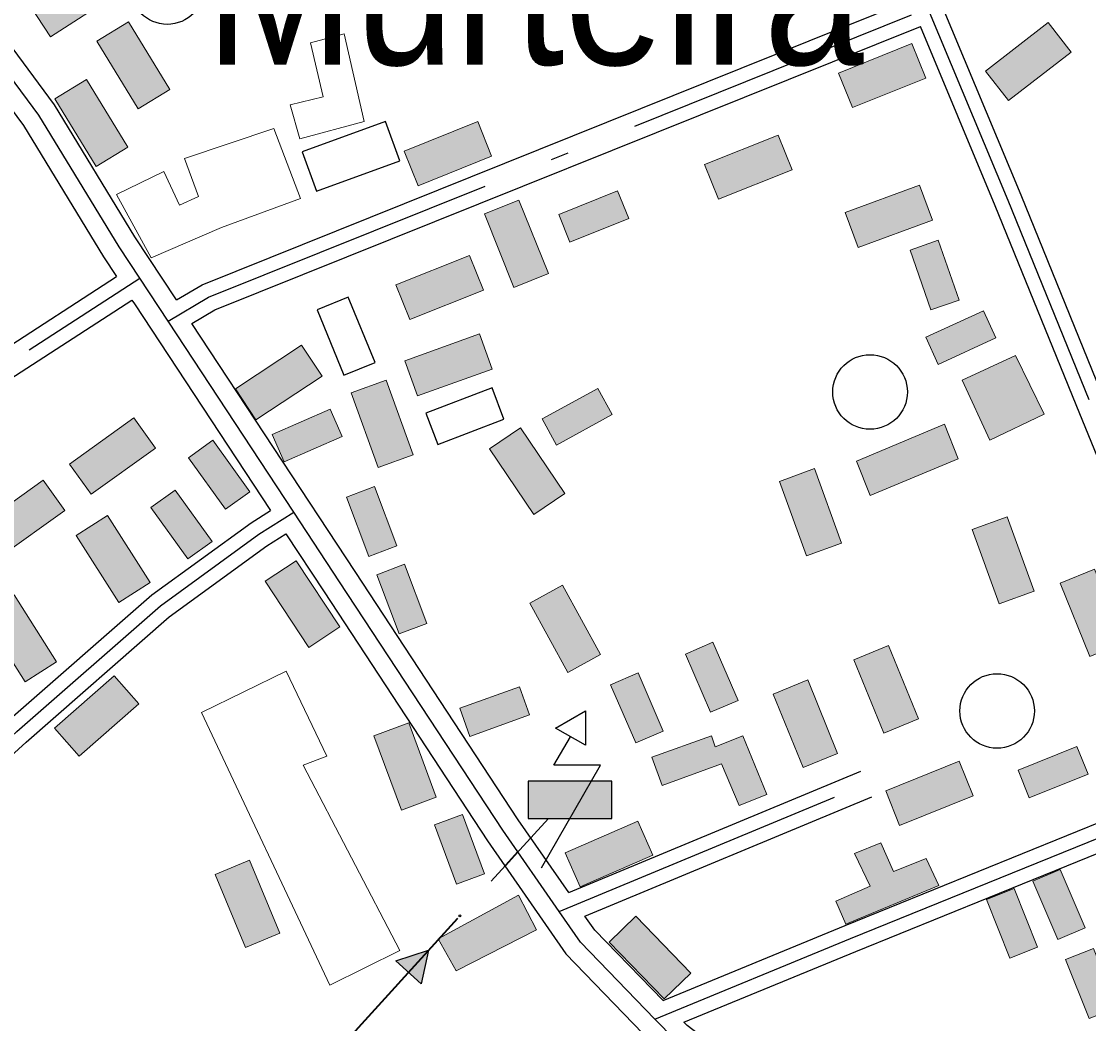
# Model space of a CAD drawing. Extents: x -64005 to -55000, y -89025 to -80000.
# Drawn here: x -63153 to -62581, y -82708 to -82170 of the extents above; entities that cross this region are included whole.
import ezdxf
from ezdxf.enums import TextEntityAlignment as Align

# ---------------------------------------------------------------- set-up
doc = ezdxf.new("R2010")
doc.units = 0
doc.header["$LTSCALE"] = 32
doc.linetypes.add('DOT_DASHED', pattern=[7.7, 5, -1.2, 0.3, -1.2])
doc.linetypes.add('LONG_DASHED', pattern=[7.5, 6, -1.5])
for name, color, linetype, lineweight in [('10', 7, 'Continuous', 25), ('16', 7, 'Continuous', 25), ('18', 7, 'Continuous', 25), ('21', 7, 'Continuous', 25), ('39', 7, 'LONG_DASHED', 25), ('6', 7, 'Continuous', 25), ('7', 7, 'Continuous', 13)]:
    doc.layers.add(name, color=color, linetype=linetype, lineweight=lineweight)
doc.layers.add('45', color=7, linetype='Continuous')

msp = doc.modelspace()

# ---------------------------------------------------------------- hatches: boundary and pattern name
at = {"layer": '18'}
for points in [[(-62881.61, -82597.89), (-62836.61, -82597.89), (-62836.61, -82577.89), (-62881.61, -82577.89)], [(-62952.6, -82674.21), (-62934.97, -82668.59), (-62938.91, -82686.66)]]:
    msp.add_hatch(color=256, dxfattribs=at).paths.add_polyline_path(points)
at = {"layer": '7'}
for points in [[(-63113.07, -82138.7), (-63148.68, -82161.88), (-63137.77, -82178.64), (-63102.16, -82155.46)], [(-63112.94, -82180.98), (-63090.82, -82217.27), (-63073.74, -82206.86), (-63095.86, -82170.57)], [(-62602.52, -82170.93), (-62636.14, -82196.93), (-62623.9, -82212.75), (-62590.28, -82186.75)], [(-62675.66, -82182.16), (-62715.1, -82198), (-62707.64, -82216.56), (-62668.2, -82200.72)], [(-63135.47, -82211.82), (-63113.35, -82248.11), (-63096.27, -82237.7), (-63118.39, -82201.41)], [(-62908.62, -82224.08), (-62948.06, -82239.92), (-62940.6, -82258.48), (-62901.16, -82242.64)], [(-62747.46, -82231.3), (-62786.9, -82247.14), (-62779.44, -82265.7), (-62740, -82249.86)], [(-62833.58, -82261.2), (-62865.14, -82273.85), (-62859.18, -82288.7), (-62827.62, -82276.05)], [(-62671.56, -82258.18), (-62711.47, -82272.8), (-62704.6, -82291.58), (-62664.69, -82276.96)], [(-62905.04, -82273.57), (-62889.22, -82313.02), (-62870.66, -82305.57), (-62886.48, -82266.12)], [(-62650.39, -82319.82), (-62661.56, -82287.71), (-62676.67, -82292.98), (-62665.5, -82325.09)], [(-62913.06, -82295.86), (-62952.5, -82311.7), (-62945.04, -82330.26), (-62905.6, -82314.42)], [(-62637.38, -82325.59), (-62668.29, -82339.77), (-62661.62, -82354.31), (-62630.71, -82340.13)], [(-62907.68, -82337.98), (-62947.65, -82352.41), (-62940.86, -82371.22), (-62900.89, -82356.79)], [(-63003.16, -82343.96), (-63038.62, -82367.38), (-63027.6, -82384.06), (-62992.14, -82360.64)], [(-62633.95, -82394.92), (-62648.74, -82362.7), (-62620.13, -82349.61), (-62604.77, -82381.08)], [(-62943.26, -82402.75), (-62957.69, -82362.78), (-62976.5, -82369.57), (-62962.07, -82409.54)], [(-62844.26, -82367.18), (-62874.07, -82383.53), (-62866.38, -82397.56), (-62836.57, -82381.21)], [(-62987.68, -82378.39), (-63018.85, -82391.98), (-63012.46, -82406.65), (-62981.29, -82393.06)], [(-63093.05, -82383.03), (-63127.63, -82407.74), (-63116.01, -82424.01), (-63081.43, -82399.3)], [(-62902.32, -82399.62), (-62878.54, -82434.84), (-62861.96, -82423.64), (-62885.74, -82388.42)], [(-62658.3, -82386.43), (-62705.41, -82406.13), (-62698.05, -82424.72), (-62650.94, -82405.02)], [(-63030.85, -82422.62), (-63050.7, -82395.02), (-63063.69, -82404.36), (-63043.84, -82431.96)], [(-62746.82, -82417.06), (-62732.29, -82457), (-62713.5, -82450.16), (-62728.03, -82410.22)], [(-63141.69, -82416.38), (-63176.26, -82441.09), (-63164.63, -82457.36), (-63130.06, -82432.65)], [(-63051.1, -82449.33), (-63070.95, -82421.73), (-63083.94, -82431.07), (-63064.09, -82458.67)], [(-62951.97, -82451.65), (-62963.96, -82419.84), (-62978.93, -82425.49), (-62966.94, -82457.3)], [(-63124.01, -82446.12), (-63101.21, -82481.99), (-63084.33, -82471.26), (-63107.13, -82435.39)], [(-62643.37, -82442.87), (-62628.84, -82482.81), (-62610.05, -82475.97), (-62624.58, -82436.03)], [(-63022.63, -82470.6), (-62999.25, -82506.1), (-62982.55, -82495.1), (-63005.93, -82459.6)], [(-62935.85, -82493.28), (-62947.84, -82461.47), (-62962.81, -82467.12), (-62950.82, -82498.93)], [(-62596.21, -82471.67), (-62580.18, -82511.03), (-62561.65, -82503.49), (-62577.68, -82464.13)], [(-62880.67, -82482.38), (-62860.2, -82519.63), (-62842.67, -82510), (-62863.14, -82472.75)], [(-63174.24, -82488.73), (-63151.44, -82524.6), (-63134.56, -82513.87), (-63157.36, -82478)], [(-62768.99, -82534.61), (-62782.45, -82503.39), (-62797.15, -82509.73), (-62783.69, -82540.95)], [(-62706.78, -82512.71), (-62690.76, -82552.07), (-62672.24, -82544.53), (-62688.26, -82505.17)], [(-62809.15, -82551.05), (-62822.61, -82519.83), (-62837.31, -82526.17), (-62823.85, -82557.39)], [(-63103.6, -82521.39), (-63135.59, -82549.38), (-63122.42, -82564.43), (-63090.43, -82536.44)], [(-62750.15, -82531.14), (-62734.12, -82570.5), (-62715.59, -82562.96), (-62731.62, -82523.6)], [(-62886.23, -82527.26), (-62918.22, -82538.78), (-62912.81, -82553.84), (-62880.82, -82542.32)], [(-62964.36, -82553.51), (-62949.58, -82593.36), (-62930.82, -82586.41), (-62945.6, -82546.56)], [(-62753.54, -82585), (-62766.36, -82553.51), (-62781.18, -82559.54), (-62783.17, -82553.56), (-62815.16, -82565.08), (-62809.75, -82580.14), (-62777.76, -82568.62), (-62768.36, -82591.03)], [(-62587.2, -82559.32), (-62618.72, -82572.07), (-62612.72, -82586.9), (-62581.2, -82574.15)], [(-62650.33, -82567.18), (-62689.75, -82583.07), (-62682.27, -82601.62), (-62642.85, -82585.73)], [(-62905, -82627.61), (-62916.81, -82595.73), (-62931.82, -82601.29), (-62920.01, -82633.17)], [(-62822.72, -82599.28), (-62861.66, -82616.29), (-62853.66, -82634.61), (-62814.71, -82617.6)], [(-62711.1, -82654.57), (-62716.59, -82642.26), (-62698.03, -82634.3), (-62706.56, -82616.68), (-62692.36, -82611), (-62685.54, -82626.34), (-62668.12, -82619.33), (-62661.3, -82633.92)], [(-63049.52, -82627.89), (-63033.18, -82667.12), (-63014.72, -82659.43), (-63031.06, -82620.2)], [(-62610.89, -82631.61), (-62597.42, -82662.83), (-62582.73, -82656.49), (-62596.2, -82625.27)], [(-62886.79, -82639.03), (-62929.83, -82662.56), (-62920.1, -82679.7), (-62877.12, -82657.72)], [(-62635.75, -82641.31), (-62623.18, -82672.9), (-62608.31, -82666.99), (-62620.88, -82635.4)], [(-62838.15, -82664.21), (-62808.58, -82694.74), (-62794.21, -82680.83), (-62823.78, -82650.3)], [(-62593.23, -82673.55), (-62580.66, -82705.14), (-62565.79, -82699.23), (-62578.36, -82667.64)]]:
    msp.add_hatch(color=256, dxfattribs=at).paths.add_polyline_path(points)

# ---------------------------------------------------------------- linework, layer by layer
at = {"layer": '10'}
for centre in [(-63075.2, -82151.87), (-62698.15, -82369.1), (-62629.99, -82540.22)]:
    msp.add_circle(centre, 20, dxfattribs=at)
at = {"layer": '16'}
for points in [[(-63002.7, -82240.21), (-62995.04, -82261.36), (-62950.38, -82245.17), (-62958.04, -82224.02)], [(-62980.37, -82360.14), (-62963.7, -82353.35), (-62978.05, -82318.16), (-62994.72, -82324.95)], [(-62936.44, -82380.5), (-62930.02, -82397.32), (-62894.52, -82383.76), (-62900.94, -82366.94)]]:
    msp.add_lwpolyline(points, close=True, dxfattribs=at)
at = {"layer": '18'}
for p, q in [((-62901.33, -82631.6), (-62870.65, -82597.89)), ((-62995.54, -82735.16), (-62945.76, -82680.44))]:
    msp.add_line(p, q, dxfattribs=at)
for points in [[(-62866.85, -82549.4), (-62850.83, -82540.14), (-62850.83, -82558.64)], [(-62881.61, -82597.89), (-62836.61, -82597.89), (-62836.61, -82577.89), (-62881.61, -82577.89)], [(-62952.6, -82674.21), (-62934.97, -82668.59), (-62938.91, -82686.66)]]:
    msp.add_lwpolyline(points, close=True, dxfattribs=at)
msp.add_lwpolyline([(-62874.41, -82624.39), (-62842.72, -82569.39), (-62867.72, -82569.39), (-62858.84, -82554.02)], dxfattribs=at)
at = {"layer": '18', "linetype": 'DOT_DASHED', "lineweight": 40}
msp.add_lwpolyline([(-63663.79, -82819.4), (-63641.01, -82815.9), (-63551.48, -82803.8), (-63482.62, -82797.53), (-63398.65, -82785.42), (-63263.59, -82768.11), (-63226.48, -82811.1), (-63190.21, -82859.27), (-63155.11, -82907.19), (-63109.17, -82925.69), (-63047.66, -82788.89), (-63027, -82769.74), (-62870.66, -82597.89)], dxfattribs=at)
at = {"layer": '18'}
msp.add_circle((-62918.15, -82650.1), 0.5, dxfattribs=at)
at = {"layer": '21'}
for p, q in [((-63360.18, -82473.96), (-63102.34, -82307.23)), ((-63352.04, -82486.56), (-63094.1, -82319.76)), ((-62525.18, -82529.26), (-62587.53, -82376.06)), ((-62859.81, -82637.65), (-62703.03, -82572.46)), ((-62851.07, -82650.26), (-62697.27, -82586.32))]:
    msp.add_line(p, q, dxfattribs=at)
for points in [[(-63070.17, -82319.73), (-63056.38, -82311.54), (-62676.96, -82159.11)], [(-62576.49, -82363.4), (-62617.12, -82263.58), (-62660.19, -82160.35)], [(-63061.92, -82332.28), (-63049.72, -82325.02), (-62671.18, -82172.96)], [(-62587.53, -82376.06), (-62630.98, -82269.3), (-62671.18, -82172.96)], [(-63348.23, -82686.53), (-63340.62, -82678.67), (-63277.91, -82650.98), (-63251.54, -82628.48), (-63160.85, -82545.74), (-63083.45, -82477.98), (-63030.2, -82439.26), (-63019.82, -82432.63)], [(-63336.63, -82696.12), (-63331.88, -82691.21), (-63269.85, -82663.82), (-63241.62, -82639.72), (-63150.85, -82556.92), (-63074.07, -82489.72), (-63021.74, -82451.66), (-63011.58, -82445.16)], [(-62809.22, -82695.62), (-62711.46, -82655.35), (-62568.73, -82597.39), (-62507.81, -82571.9)], [(-62797.99, -82707.22), (-62705.78, -82669.23), (-62563.01, -82611.25), (-62502.16, -82585.79)]]:
    msp.add_lwpolyline(points, dxfattribs=at)
at = {"layer": '39', "linetype": 'DOT_DASHED'}
for p, q in [((-63356.11, -82480.26), (-63089.82, -82308.06)), ((-62864.89, -82647.88), (-62700.15, -82579.39))]:
    msp.add_line(p, q, dxfattribs=at)
at = {"layer": '39', "linetype": 'Continuous'}
for points in [[(-63089.82, -82308.06), (-63100.94, -82291.17), (-63143.96, -82220.62), (-63216.24, -82122.96)], [(-63007.27, -82433.51), (-63074.65, -82331.12), (-63089.82, -82308.06)], [(-62864.89, -82647.88), (-62895.16, -82604.22), (-62982.68, -82470.88), (-63007.27, -82433.51)], [(-62813.55, -82705.52), (-62853.55, -82664.24), (-62864.89, -82647.88)], [(-62709.42, -82788.36), (-62745.15, -82760.63), (-62802.96, -82716.45), (-62813.55, -82705.52)]]:
    msp.add_lwpolyline(points, dxfattribs=at)
at = {"layer": '39', "linetype": 'DOT_DASHED'}
for points in [[(-63074.65, -82331.12), (-63053.05, -82318.28), (-62667.11, -82163.24)], [(-62580.58, -82373.23), (-62624.05, -82266.44), (-62667.11, -82163.24)], [(-63349.19, -82698.31), (-63336.25, -82684.94), (-63273.88, -82657.4), (-63246.58, -82634.1), (-63155.85, -82551.33), (-63078.76, -82483.85), (-63025.97, -82445.46), (-63007.27, -82433.51)], [(-62813.55, -82705.52), (-62708.62, -82662.29), (-62565.87, -82604.32), (-62498.07, -82575.95)]]:
    msp.add_lwpolyline(points, dxfattribs=at)
at = {"layer": '6'}
for points in [[(-63330.09, -81966.26), (-63308.04, -82001.37), (-63238.78, -82109.33), (-63152.26, -82226.21), (-63109.39, -82296.52), (-63102.34, -82307.23)], [(-63070.17, -82319.73), (-63092.49, -82285.82), (-63135.66, -82215.03), (-63200.44, -82127.5)], [(-63094.1, -82319.76), (-63092.72, -82321.85), (-63019.82, -82432.63)], [(-62859.81, -82637.65), (-62886.86, -82598.63), (-62974.32, -82465.38), (-63061.92, -82332.28)], [(-63011.58, -82445.16), (-62991.04, -82476.37), (-62903.45, -82609.82), (-62861.3, -82670.61), (-62809.62, -82723.94), (-62751.25, -82768.55), (-62690.28, -82815.88), (-62602.52, -82885.14)], [(-62809.22, -82695.62), (-62845.8, -82657.87), (-62851.07, -82650.26)], [(-62705.96, -82778.39), (-62739.05, -82752.7), (-62796.3, -82708.96), (-62797.99, -82707.22)]]:
    msp.add_lwpolyline(points, dxfattribs=at)
at = {"layer": '7'}
for points in [[(-63113.07, -82138.7), (-63148.68, -82161.88), (-63137.77, -82178.64), (-63102.16, -82155.46)], [(-63112.94, -82180.98), (-63090.82, -82217.27), (-63073.74, -82206.86), (-63095.86, -82170.57)], [(-62602.52, -82170.93), (-62636.14, -82196.93), (-62623.9, -82212.75), (-62590.28, -82186.75)], [(-62980.22, -82176.9), (-62969.59, -82224.04), (-63004.07, -82233.38), (-63009.23, -82215.14), (-62991.51, -82210.71), (-62998.37, -82181.79)], [(-62675.66, -82182.16), (-62715.1, -82198), (-62707.64, -82216.56), (-62668.2, -82200.72)], [(-63135.47, -82211.82), (-63113.35, -82248.11), (-63096.27, -82237.7), (-63118.39, -82201.41)], [(-63046.01, -82280.91), (-63003.64, -82265.39), (-63018.06, -82227.69), (-63065.97, -82243.88), (-63058.42, -82264.21), (-63068.61, -82268.94), (-63076.99, -82250.82), (-63102.38, -82263.15), (-63083.73, -82297.12)], [(-62908.62, -82224.08), (-62948.06, -82239.92), (-62940.6, -82258.48), (-62901.16, -82242.64)], [(-62747.46, -82231.3), (-62786.9, -82247.14), (-62779.44, -82265.7), (-62740, -82249.86)], [(-62833.58, -82261.2), (-62865.14, -82273.85), (-62859.18, -82288.7), (-62827.62, -82276.05)], [(-62671.56, -82258.18), (-62711.47, -82272.8), (-62704.6, -82291.58), (-62664.69, -82276.96)], [(-62905.04, -82273.57), (-62889.22, -82313.02), (-62870.66, -82305.57), (-62886.48, -82266.12)], [(-62650.39, -82319.82), (-62661.56, -82287.71), (-62676.67, -82292.98), (-62665.5, -82325.09)], [(-62913.06, -82295.86), (-62952.5, -82311.7), (-62945.04, -82330.26), (-62905.6, -82314.42)], [(-62637.38, -82325.59), (-62668.29, -82339.77), (-62661.62, -82354.31), (-62630.71, -82340.13)], [(-62907.68, -82337.98), (-62947.65, -82352.41), (-62940.86, -82371.22), (-62900.89, -82356.79)], [(-63003.16, -82343.96), (-63038.62, -82367.38), (-63027.6, -82384.06), (-62992.14, -82360.64)], [(-62633.95, -82394.92), (-62648.74, -82362.7), (-62620.13, -82349.61), (-62604.77, -82381.08)], [(-62943.26, -82402.75), (-62957.69, -82362.78), (-62976.5, -82369.57), (-62962.07, -82409.54)], [(-62844.26, -82367.18), (-62874.07, -82383.53), (-62866.38, -82397.56), (-62836.57, -82381.21)], [(-62987.68, -82378.39), (-63018.85, -82391.98), (-63012.46, -82406.65), (-62981.29, -82393.06)], [(-63093.05, -82383.03), (-63127.63, -82407.74), (-63116.01, -82424.01), (-63081.43, -82399.3)], [(-62902.32, -82399.62), (-62878.54, -82434.84), (-62861.96, -82423.64), (-62885.74, -82388.42)], [(-62658.3, -82386.43), (-62705.41, -82406.13), (-62698.05, -82424.72), (-62650.94, -82405.02)], [(-63030.85, -82422.62), (-63050.7, -82395.02), (-63063.69, -82404.36), (-63043.84, -82431.96)], [(-62746.82, -82417.06), (-62732.29, -82457), (-62713.5, -82450.16), (-62728.03, -82410.22)], [(-63141.69, -82416.38), (-63176.26, -82441.09), (-63164.63, -82457.36), (-63130.06, -82432.65)], [(-63051.1, -82449.33), (-63070.95, -82421.73), (-63083.94, -82431.07), (-63064.09, -82458.67)], [(-62951.97, -82451.65), (-62963.96, -82419.84), (-62978.93, -82425.49), (-62966.94, -82457.3)], [(-63124.01, -82446.12), (-63101.21, -82481.99), (-63084.33, -82471.26), (-63107.13, -82435.39)], [(-62643.37, -82442.87), (-62628.84, -82482.81), (-62610.05, -82475.97), (-62624.58, -82436.03)], [(-63022.63, -82470.6), (-62999.25, -82506.1), (-62982.55, -82495.1), (-63005.93, -82459.6)], [(-62935.85, -82493.28), (-62947.84, -82461.47), (-62962.81, -82467.12), (-62950.82, -82498.93)], [(-62596.21, -82471.67), (-62580.18, -82511.03), (-62561.65, -82503.49), (-62577.68, -82464.13)], [(-62880.67, -82482.38), (-62860.2, -82519.63), (-62842.67, -82510), (-62863.14, -82472.75)], [(-63174.24, -82488.73), (-63151.44, -82524.6), (-63134.56, -82513.87), (-63157.36, -82478)], [(-62768.99, -82534.61), (-62782.45, -82503.39), (-62797.15, -82509.73), (-62783.69, -82540.95)], [(-62706.78, -82512.71), (-62690.76, -82552.07), (-62672.24, -82544.53), (-62688.26, -82505.17)], [(-63056.81, -82540.97), (-62987.87, -82687.29), (-62950.39, -82668.72), (-63002.2, -82569.23), (-62989.48, -82564.4), (-63011.37, -82518.8)], [(-62809.15, -82551.05), (-62822.61, -82519.83), (-62837.31, -82526.17), (-62823.85, -82557.39)], [(-63103.6, -82521.39), (-63135.59, -82549.38), (-63122.42, -82564.43), (-63090.43, -82536.44)], [(-62750.15, -82531.14), (-62734.12, -82570.5), (-62715.59, -82562.96), (-62731.62, -82523.6)], [(-62886.23, -82527.26), (-62918.22, -82538.78), (-62912.81, -82553.84), (-62880.82, -82542.32)], [(-62964.36, -82553.51), (-62949.58, -82593.36), (-62930.82, -82586.41), (-62945.6, -82546.56)], [(-62753.54, -82585), (-62766.36, -82553.51), (-62781.18, -82559.54), (-62783.17, -82553.56), (-62815.16, -82565.08), (-62809.75, -82580.14), (-62777.76, -82568.62), (-62768.36, -82591.03)], [(-62587.2, -82559.32), (-62618.72, -82572.07), (-62612.72, -82586.9), (-62581.2, -82574.15)], [(-62650.33, -82567.18), (-62689.75, -82583.07), (-62682.27, -82601.62), (-62642.85, -82585.73)], [(-62905, -82627.61), (-62916.81, -82595.73), (-62931.82, -82601.29), (-62920.01, -82633.17)], [(-62822.72, -82599.28), (-62861.66, -82616.29), (-62853.66, -82634.61), (-62814.71, -82617.6)], [(-62711.1, -82654.57), (-62716.59, -82642.26), (-62698.03, -82634.3), (-62706.56, -82616.68), (-62692.36, -82611), (-62685.54, -82626.34), (-62668.12, -82619.33), (-62661.3, -82633.92)], [(-63049.52, -82627.89), (-63033.18, -82667.12), (-63014.72, -82659.43), (-63031.06, -82620.2)], [(-62610.89, -82631.61), (-62597.42, -82662.83), (-62582.73, -82656.49), (-62596.2, -82625.27)], [(-62886.79, -82639.03), (-62929.83, -82662.56), (-62920.1, -82679.7), (-62877.12, -82657.72)], [(-62635.75, -82641.31), (-62623.18, -82672.9), (-62608.31, -82666.99), (-62620.88, -82635.4)], [(-62838.15, -82664.21), (-62808.58, -82694.74), (-62794.21, -82680.83), (-62823.78, -82650.3)], [(-62593.23, -82673.55), (-62580.66, -82705.14), (-62565.79, -82699.23), (-62578.36, -82667.64)]]:
    msp.add_lwpolyline(points, close=True, dxfattribs=at)

# ---------------------------------------------------------------- texts
at = {"layer": '45', "width": 0.9}
msp.add_text('Murteira', height=80, rotation=0.007, dxfattribs=at).set_placement((-62878.22, -82193.55), align=Align.CENTER)

doc.saveas('drawing.dxf')
